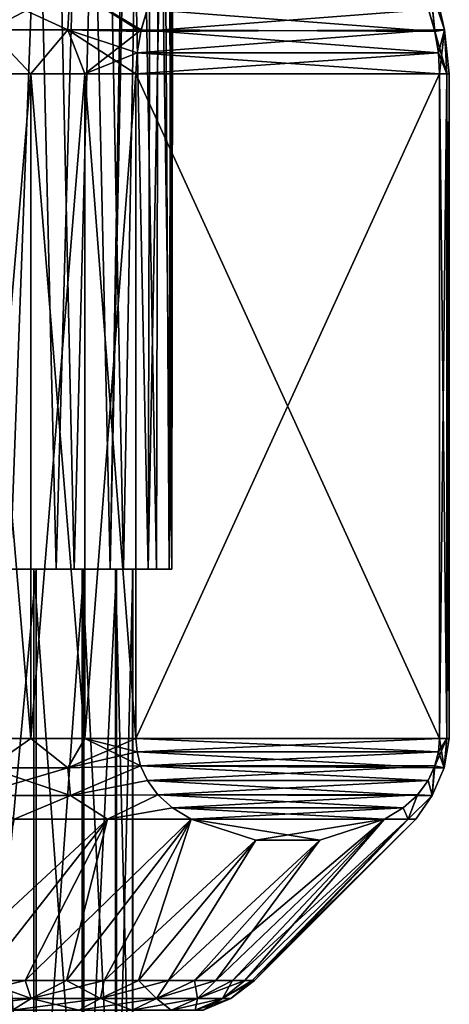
# Model space of a CAD drawing. Header units: metres. Extents: x -109 to 109, y -917 to 389.
# Tile 587 of 656: x 11 to 22, y -103 to -77. Entities that reach past the tile are written whole.
import ezdxf

# ---------------------------------------------------------------- set-up
doc = ezdxf.new("R2010")
doc.units = ezdxf.units.M
doc.layers.add('solid_24503124_XXX_01_SW0001_01', color=7, linetype='CONTINUOUS')

msp = doc.modelspace()

# ---------------------------------------------------------------- linework, layer by layer
at = {"layer": 'solid_24503124_XXX_01_SW0001_01'}
for points in [[(10.990017, -62.890926, -278.105591), (9.869365, -91.313576, -279.184875), (9.229268, -62.890926, -279.704163)], [(11.510729, -62.890926, -259.64151), (9.84287, -62.890926, -257.946259), (10.452683, -91.313576, -258.500793)], [(10.990017, -62.890926, -278.105591), (11.663086, -91.313576, -277.325378), (9.869365, -91.313576, -279.184875)], [(11.510729, -62.890926, -259.64151), (10.452683, -91.313576, -258.500793), (12.138756, -91.313576, -260.458435)], [(12.454917, -62.890926, -276.231903), (11.663086, -91.313576, -277.325378), (10.990017, -62.890926, -278.105591)], [(12.867704, -62.890926, -261.594788), (11.510729, -62.890926, -259.64151), (12.138756, -91.313576, -260.458435)], [(12.454917, -62.890926, -276.231903), (13.084447, -91.313576, -275.168121), (11.663086, -91.313576, -277.325378)], [(12.867704, -62.890926, -261.594788), (12.138756, -91.313576, -260.458435), (13.436281, -91.313576, -262.692352)], [(13.581428, -62.890926, -274.137512), (13.084447, -91.313576, -275.168121), (12.454917, -62.890926, -276.231903)], [(12.867704, -62.890926, -261.594788), (13.436281, -91.313576, -262.692352), (13.874389, -67.313576, -263.749329)], [(13.581428, -67.313576, -274.137512), (13.084447, -91.313576, -275.168121), (13.581428, -62.890926, -274.137512)], [(13.581428, -67.313576, -274.137512), (14.085293, -91.313576, -272.786255), (13.084447, -91.313576, -275.168121)], [(13.874389, -67.313576, -263.749329), (13.436281, -91.313576, -262.692352), (14.301298, -91.313576, -265.126862)], [(13.581428, -67.313576, -274.137512), (14.147714, -68.218109, -272.582794), (14.085293, -91.313576, -272.786255)], [(14.352153, -68.218109, -265.333496), (13.874389, -67.313576, -263.749329), (14.301298, -91.313576, -265.126862)], [(14.147714, -68.218109, -272.582794), (14.502831, -68.760818, -271.105469), (14.085293, -91.313576, -272.786255)], [(14.352153, -68.218109, -265.333496), (14.301298, -91.313576, -265.126862), (14.704237, -91.313576, -267.678833)], [(14.623448, -68.760818, -266.828491), (14.352153, -68.218109, -265.333496), (14.704237, -91.313576, -267.678833)], [(14.502831, -68.760818, -271.105469), (14.631416, -91.313576, -270.261017), (14.085293, -91.313576, -272.786255)], [(14.502831, -68.760818, -271.105469), (14.689737, -69.014709, -269.677734), (14.631416, -91.313576, -270.261017)], [(14.729593, -69.014709, -268.264496), (14.623448, -68.760818, -266.828491), (14.704237, -91.313576, -267.678833)], [(14.729593, -69.014709, -268.264496), (14.704237, -91.313576, -267.678833), (14.631416, -91.313576, -270.261017)], [(14.689737, -69.014709, -269.677734), (14.729593, -69.014709, -268.264496), (14.631416, -91.313576, -270.261017)], [(9.900208, -77.135635, -19.538836), (9.534242, -76.011368, -19.402166), (12.035647, -76.011368, -17.957977)], [(11.971025, -77.135635, 18.343248), (12.035647, -76.011368, 17.957977), (9.534242, -76.011368, 19.402166)], [(9.900208, -77.135635, 19.538836), (11.971025, -77.135635, 18.343248), (9.534242, -76.011368, 19.402166)], [(9.900208, -77.135635, -19.538836), (12.035647, -76.011368, -17.957977), (11.971025, -77.135635, -18.343248)], [(11.971025, -77.135635, -18.343248), (12.035647, -76.011368, -17.957977), (13.895511, -77.13636, -16.93227)], [(11.971025, -77.135635, 18.343248), (13.886679, -77.174324, 16.947567), (12.035647, -76.011368, 17.957977)], [(13.895511, -77.13636, -16.93227), (12.035647, -76.011368, -17.957977), (14.057193, -76.598991, -16.652227)], [(14.057193, -76.598991, 16.652227), (12.035647, -76.011368, 17.957977), (13.886679, -77.174324, 16.947567)], [(21.449848, -76.598991, -3.847772), (21.509573, -76.011368, -2.164264), (21.620363, -77.174324, -3.552433)], [(21.61153, -77.13636, 3.56773), (21.509573, -76.011368, 2.164264), (21.449848, -76.598991, 3.847772)], [(21.871231, -77.135635, -1.195587), (21.509573, -76.011368, -2.164264), (21.618181, -76.011368)], [(21.871231, -77.135635, -1.195587), (21.620363, -77.174324, -3.552433), (21.509573, -76.011368, -2.164264)], [(21.871231, -77.135635, 1.195587), (21.618181, -76.011368), (21.509573, -76.011368, 2.164264)], [(21.871231, -77.135635, 1.195587), (21.509573, -76.011368, 2.164264), (21.61153, -77.13636, 3.56773)], [(21.871231, -77.135635, -1.195587), (21.618181, -76.011368), (21.871231, -77.135635, 1.195587)], [(21.449848, -76.598991, 3.847772), (14.057193, -76.598991, 16.652227), (13.886679, -77.174324, 16.947567)], [(21.61153, -77.13636, 3.56773), (21.449848, -76.598991, 3.847772), (13.886679, -77.174324, 16.947567)], [(13.895511, -77.13636, -16.93227), (14.057193, -76.598991, -16.652227), (21.620363, -77.174324, -3.552433)], [(14.057193, -76.598991, -16.652227), (21.449848, -76.598991, -3.847772), (21.620363, -77.174324, -3.552433)], [(9.900208, -77.135635, 19.538836), (9.51973, -78.291649, 19.833677), (11, -78.291649, 19.052559)], [(9.900208, -77.135635, -19.538836), (11, -78.291649, -19.052559), (9.51973, -78.291649, -19.833677)], [(9.900208, -77.135635, 19.538836), (11, -78.291649, 19.052559), (11.971025, -77.135635, 18.343248)], [(9.900208, -77.135635, -19.538836), (11.971025, -77.135635, -18.343248), (11, -78.291649, -19.052559)], [(11.971025, -77.135635, 18.343248), (11, -78.291649, 19.052559), (12.416603, -78.291649, 18.161165)], [(11.971025, -77.135635, -18.343248), (12.416603, -78.291649, -18.161165), (11, -78.291649, -19.052559)], [(11.971025, -77.135635, -18.343248), (13.895511, -77.13636, -16.93227), (12.416603, -78.291649, -18.161165)], [(11.971025, -77.135635, 18.343248), (13.761341, -78.291649, 17.164658), (13.791752, -77.736832, 17.111984)], [(11.971025, -77.135635, 18.343248), (12.416603, -78.291649, 18.161165), (13.761341, -78.291649, 17.164658)], [(11.971025, -77.135635, 18.343248), (13.791752, -77.736832, 17.111984), (13.886679, -77.174324, 16.947567)], [(12.416603, -78.291649, -18.161165), (13.895511, -77.13636, -16.93227), (13.791752, -77.736832, -17.111984)], [(13.791752, -77.736832, -17.111984), (13.895511, -77.13636, -16.93227), (21.71529, -77.736832, -3.388015)], [(21.61153, -77.13636, 3.56773), (13.886679, -77.174324, 16.947567), (13.791752, -77.736832, 17.111984)], [(21.71529, -77.736832, 3.388015), (21.61153, -77.13636, 3.56773), (13.791752, -77.736832, 17.111984)], [(13.895511, -77.13636, -16.93227), (21.620363, -77.174324, -3.552433), (21.71529, -77.736832, -3.388015)], [(21.871231, -77.135635, 1.195587), (21.61153, -77.13636, 3.56773), (21.936333, -78.291649, 1.672511)], [(21.936333, -78.291649, 1.672511), (21.61153, -77.13636, 3.56773), (21.71529, -77.736832, 3.388015)], [(21.871231, -77.135635, -1.195587), (21.71529, -77.736832, -3.388015), (21.620363, -77.174324, -3.552433)], [(21.871231, -77.135635, -1.195587), (21.745701, -78.291649, -3.335342), (21.71529, -77.736832, -3.388015)], [(21.871231, -77.135635, -1.195587), (21.936333, -78.291649, -1.672511), (21.745701, -78.291649, -3.335342)], [(21.871231, -77.135635, -1.195587), (21.871231, -77.135635, 1.195587), (22, -78.291649)], [(21.871231, -77.135635, -1.195587), (22, -78.291649), (21.936333, -78.291649, -1.672511)], [(21.871231, -77.135635, 1.195587), (21.936333, -78.291649, 1.672511), (22, -78.291649)], [(12.416603, -78.291649, -18.161165), (13.791752, -77.736832, -17.111984), (13.761341, -78.291649, -17.164658)], [(13.791752, -77.736832, -17.111984), (21.745701, -78.291649, -3.335342), (13.761341, -78.291649, -17.164658)], [(21.71529, -77.736832, 3.388015), (13.761341, -78.291649, 17.164658), (21.745701, -78.291649, 3.335342)], [(21.71529, -77.736832, 3.388015), (13.791752, -77.736832, 17.111984), (13.761341, -78.291649, 17.164658)], [(13.791752, -77.736832, -17.111984), (21.71529, -77.736832, -3.388015), (21.745701, -78.291649, -3.335342)], [(21.936333, -78.291649, 1.672511), (21.71529, -77.736832, 3.388015), (21.745701, -78.291649, 3.335342)], [(9.51973, -78.291649, 19.833677), (9.51973, -95.757362, 19.833677), (11, -95.757362, 19.052559)], [(11, -78.291649, 19.052559), (9.51973, -78.291649, 19.833677), (11, -95.757362, 19.052559)], [(9.51973, -78.291649, -19.833677), (11, -78.291649, -19.052559), (9.51973, -95.757362, -19.833677)], [(11, -78.291649, -19.052559), (11, -95.757362, -19.052559), (9.51973, -95.757362, -19.833677)], [(11, -78.291649, 19.052559), (11, -95.757362, 19.052559), (12.416603, -95.757362, 18.161165)], [(12.416603, -78.291649, 18.161165), (11, -78.291649, 19.052559), (12.416603, -95.757362, 18.161165)], [(11, -78.291649, -19.052559), (12.416603, -78.291649, -18.161165), (11, -95.757362, -19.052559)], [(12.416603, -78.291649, -18.161165), (12.416603, -95.757362, -18.161165), (11, -95.757362, -19.052559)], [(12.416603, -78.291649, 18.161165), (12.416603, -95.757362, 18.161165), (13.761341, -95.757362, 17.164658)], [(12.416603, -78.291649, 18.161165), (13.761341, -95.757362, 17.164658), (13.761341, -78.291649, 17.164658)], [(12.416603, -95.757362, -18.161165), (13.761341, -78.291649, -17.164658), (13.761341, -95.757362, -17.164658)], [(12.416603, -78.291649, -18.161165), (13.761341, -78.291649, -17.164658), (12.416603, -95.757362, -18.161165)], [(21.745701, -95.757362, 3.335342), (21.745701, -78.291649, 3.335342), (13.761341, -95.757362, 17.164658)], [(13.761341, -78.291649, 17.164658), (13.761341, -95.757362, 17.164658), (21.745701, -78.291649, 3.335342)], [(21.745701, -95.757362, -3.335342), (13.761341, -95.757362, -17.164658), (13.761341, -78.291649, -17.164658)], [(21.745701, -78.291649, -3.335342), (21.745701, -95.757362, -3.335342), (13.761341, -78.291649, -17.164658)], [(21.936333, -78.291649, -1.672511), (21.745701, -95.757362, -3.335342), (21.745701, -78.291649, -3.335342)], [(21.936333, -95.757362, -1.672511), (21.745701, -95.757362, -3.335342), (21.936333, -78.291649, -1.672511)], [(21.936333, -95.757362, 1.672511), (21.745701, -78.291649, 3.335342), (21.745701, -95.757362, 3.335342)], [(21.936333, -95.757362, 1.672511), (21.936333, -78.291649, 1.672511), (21.745701, -78.291649, 3.335342)], [(21.936333, -95.757362, 1.672511), (22, -95.757362), (21.936333, -78.291649, 1.672511)], [(22, -95.757362), (22, -78.291649), (21.936333, -78.291649, 1.672511)], [(22, -95.757362), (21.936333, -95.757362, -1.672511), (22, -78.291649)], [(21.936333, -95.757362, -1.672511), (21.936333, -78.291649, -1.672511), (22, -78.291649)], [(9.455843, -91.313576, -258.937805), (9.455878, -108.828369, -258.937836), (11.07854, -108.828369, -260.704773)], [(11.078513, -91.313576, -260.704742), (9.455843, -91.313576, -258.937805), (11.07854, -108.828369, -260.704773)], [(10.452683, -91.313576, -258.500793), (9.455843, -91.313576, -258.937805), (11.078513, -91.313576, -260.704742)], [(9.526205, -91.313576, -278.151978), (11.135891, -91.313576, -276.373199), (9.52624, -108.828369, -278.151947)], [(9.869365, -91.313576, -279.184875), (11.135891, -91.313576, -276.373199), (9.526205, -91.313576, -278.151978)], [(11.135891, -91.313576, -276.373199), (11.135918, -108.828369, -276.373169), (9.52624, -108.828369, -278.151947)], [(9.869365, -91.313576, -279.184875), (11.663086, -91.313576, -277.325378), (11.135891, -91.313576, -276.373199)], [(12.138756, -91.313576, -260.458435), (10.452683, -91.313576, -258.500793), (11.078513, -91.313576, -260.704742)], [(11.078513, -91.313576, -260.704742), (11.07854, -108.828369, -260.704773), (12.3489, -108.828369, -262.739777)], [(12.348883, -91.313576, -262.739746), (11.078513, -91.313576, -260.704742), (12.3489, -108.828369, -262.739777)], [(12.138756, -91.313576, -260.458435), (11.078513, -91.313576, -260.704742), (12.348883, -91.313576, -262.739746)], [(11.135891, -91.313576, -276.373199), (12.391322, -91.313576, -274.328918), (11.135918, -108.828369, -276.373169)], [(11.663086, -91.313576, -277.325378), (12.391322, -91.313576, -274.328918), (11.135891, -91.313576, -276.373199)], [(12.391322, -91.313576, -274.328918), (12.391339, -108.828369, -274.328888), (11.135918, -108.828369, -276.373169)], [(11.663086, -91.313576, -277.325378), (13.084447, -91.313576, -275.168121), (12.391322, -91.313576, -274.328918)], [(12.138756, -91.313576, -260.458435), (12.348883, -91.313576, -262.739746), (13.223687, -91.313576, -264.973541)], [(13.436281, -91.313576, -262.692352), (12.138756, -91.313576, -260.458435), (13.223687, -91.313576, -264.973541)], [(12.348883, -91.313576, -262.739746), (12.3489, -108.828369, -262.739777), (13.223697, -108.828369, -264.973572)], [(13.223687, -91.313576, -264.973541), (12.348883, -91.313576, -262.739746), (13.223697, -108.828369, -264.973572)], [(12.391322, -91.313576, -274.328918), (13.249743, -91.313576, -272.088776), (12.391339, -108.828369, -274.328888)], [(13.084447, -91.313576, -275.168121), (13.249743, -91.313576, -272.088776), (12.391322, -91.313576, -274.328918)], [(13.249743, -91.313576, -272.088776), (13.249752, -108.828369, -272.088776), (12.391339, -108.828369, -274.328888)], [(13.084447, -91.313576, -275.168121), (14.085293, -91.313576, -272.786255), (13.249743, -91.313576, -272.088776)], [(13.223687, -91.313576, -264.973541), (13.223697, -108.828369, -264.973572), (13.67314, -108.828369, -267.330078)], [(13.673135, -91.313576, -267.330078), (13.223687, -91.313576, -264.973541), (13.67314, -108.828369, -267.330078)], [(13.436281, -91.313576, -262.692352), (13.223687, -91.313576, -264.973541), (13.673135, -91.313576, -267.330078)], [(13.249743, -91.313576, -272.088776), (13.68192, -91.313576, -269.729034), (13.249752, -108.828369, -272.088776)], [(14.085293, -91.313576, -272.786255), (13.68192, -91.313576, -269.729034), (13.249743, -91.313576, -272.088776)], [(13.68192, -91.313576, -269.729034), (13.681925, -108.828369, -269.729034), (13.249752, -108.828369, -272.088776)], [(14.085293, -91.313576, -272.786255), (13.436281, -91.313576, -262.692352), (13.673135, -91.313576, -267.330078)], [(14.085293, -91.313576, -272.786255), (14.301298, -91.313576, -265.126862), (13.436281, -91.313576, -262.692352)], [(13.673135, -91.313576, -267.330078), (13.67314, -108.828369, -267.330078), (13.681925, -108.828369, -269.729034)], [(13.68192, -91.313576, -269.729034), (13.673135, -91.313576, -267.330078), (13.681925, -108.828369, -269.729034)], [(14.085293, -91.313576, -272.786255), (13.673135, -91.313576, -267.330078), (13.68192, -91.313576, -269.729034)], [(14.085293, -91.313576, -272.786255), (14.631416, -91.313576, -270.261017), (14.301298, -91.313576, -265.126862)], [(14.631416, -91.313576, -270.261017), (14.704237, -91.313576, -267.678833), (14.301298, -91.313576, -265.126862)], [(9.891285, -96.533813, 19.536509), (11, -95.757362, 19.052559), (9.51973, -95.757362, 19.833677)], [(9.891278, -96.533813, -19.53651), (9.51973, -95.757362, -19.833677), (11, -95.757362, -19.052559)], [(9.891278, -96.533813, -19.53651), (11, -95.757362, -19.052559), (11.97347, -96.533813, -18.334358)], [(9.891285, -96.533813, 19.536509), (11.973476, -96.533813, 18.334354), (11, -95.757362, 19.052559)], [(11.973476, -96.533813, 18.334354), (12.416603, -95.757362, 18.161165), (11, -95.757362, 19.052559)], [(11.97347, -96.533813, -18.334358), (11, -95.757362, -19.052559), (12.416603, -95.757362, -18.161165)], [(11.97347, -96.533813, -18.334358), (13.761341, -95.757362, -17.164658), (13.790033, -96.110016, -17.114962)], [(11.97347, -96.533813, -18.334358), (12.416603, -95.757362, -18.161165), (13.761341, -95.757362, -17.164658)], [(11.973476, -96.533813, 18.334354), (13.885371, -96.482025, 16.949831), (12.416603, -95.757362, 18.161165)], [(13.790031, -96.110008, 17.114964), (13.761341, -95.757362, 17.164658), (12.416603, -95.757362, 18.161165)], [(13.885371, -96.482025, 16.949831), (13.790031, -96.110008, 17.114964), (12.416603, -95.757362, 18.161165)], [(21.745701, -95.757362, 3.335342), (13.761341, -95.757362, 17.164658), (13.790031, -96.110008, 17.114964)], [(21.71701, -96.110008, -3.385036), (13.790033, -96.110016, -17.114962), (13.761341, -95.757362, -17.164658)], [(21.745701, -95.757362, -3.335342), (21.71701, -96.110008, -3.385036), (13.761341, -95.757362, -17.164658)], [(21.717009, -96.110016, 3.385039), (21.745701, -95.757362, 3.335342), (13.790031, -96.110008, 17.114964)], [(21.864754, -96.533813, -1.202158), (21.603138, -96.532608, -3.582269), (21.936333, -95.757362, -1.672511)], [(21.936333, -95.757362, -1.672511), (21.603138, -96.532608, -3.582269), (21.71701, -96.110008, -3.385036)], [(21.864754, -96.533813, 1.20215), (21.745701, -95.757362, 3.335342), (21.717009, -96.110016, 3.385039)], [(21.936333, -95.757362, -1.672511), (21.71701, -96.110008, -3.385036), (21.745701, -95.757362, -3.335342)], [(21.864754, -96.533813, 1.20215), (21.936333, -95.757362, 1.672511), (21.745701, -95.757362, 3.335342)], [(21.864754, -96.533813, 1.20215), (22, -95.757362), (21.936333, -95.757362, 1.672511)], [(21.864754, -96.533813, 1.20215), (21.864754, -96.533813, -1.202158), (22, -95.757362)], [(21.864754, -96.533813, -1.202158), (21.936333, -95.757362, -1.672511), (22, -95.757362)], [(11.97347, -96.533813, -18.334358), (13.790033, -96.110016, -17.114962), (13.885386, -96.482063, -16.949806)], [(21.717009, -96.110016, 3.385039), (13.790031, -96.110008, 17.114964), (13.885371, -96.482025, 16.949831)], [(21.71701, -96.110008, -3.385036), (21.603138, -96.532608, -3.582269), (13.790033, -96.110016, -17.114962)], [(21.603138, -96.532608, -3.582269), (13.885386, -96.482063, -16.949806), (13.790033, -96.110016, -17.114962)], [(21.621655, -96.482063, 3.550195), (21.717009, -96.110016, 3.385039), (13.885371, -96.482025, 16.949831)], [(21.864754, -96.533813, 1.20215), (21.717009, -96.110016, 3.385039), (21.621655, -96.482063, 3.550195)], [(9.505305, -97.258041, 19.393532), (12.04263, -97.258041, 17.928608), (9.891285, -96.533813, 19.536509)], [(9.891278, -96.533813, -19.53651), (11.97347, -96.533813, -18.334358), (9.505316, -97.258041, -19.393528)], [(11.97347, -96.533813, -18.334358), (12.042639, -97.258041, -17.928602), (9.505316, -97.258041, -19.393528)], [(12.04263, -97.258041, 17.928608), (11.973476, -96.533813, 18.334354), (9.891285, -96.533813, 19.536509)], [(11.97347, -96.533813, -18.334358), (13.885386, -96.482063, -16.949806), (12.042639, -97.258041, -17.928602)], [(12.04263, -97.258041, 17.928608), (13.885371, -96.482025, 16.949831), (11.973476, -96.533813, 18.334354)], [(12.04263, -97.258041, 17.928608), (14.065106, -96.867897, 16.638521), (13.885371, -96.482025, 16.949831)], [(12.042639, -97.258041, -17.928602), (13.885386, -96.482063, -16.949806), (14.065105, -96.867897, -16.638523)], [(21.621655, -96.482063, 3.550195), (13.885371, -96.482025, 16.949831), (14.065106, -96.867897, 16.638521)], [(21.441935, -96.867897, -3.861479), (14.065105, -96.867897, -16.638523), (13.885386, -96.482063, -16.949806)], [(21.603138, -96.532608, -3.582269), (21.441935, -96.867897, -3.861479), (13.885386, -96.482063, -16.949806)], [(21.441936, -96.867897, 3.861478), (21.621655, -96.482063, 3.550195), (14.065106, -96.867897, 16.638521)], [(21.547945, -97.258041, -1.464919), (21.441935, -96.867897, -3.861479), (21.603138, -96.532608, -3.582269)], [(21.547945, -97.258041, 1.46493), (21.621655, -96.482063, 3.550195), (21.441936, -96.867897, 3.861478)], [(21.864754, -96.533813, 1.20215), (21.621655, -96.482063, 3.550195), (21.547945, -97.258041, 1.46493)], [(21.864754, -96.533813, -1.202158), (21.547945, -97.258041, -1.464919), (21.603138, -96.532608, -3.582269)], [(21.864754, -96.533813, 1.20215), (21.547945, -97.258041, -1.464919), (21.864754, -96.533813, -1.202158)], [(21.864754, -96.533813, 1.20215), (21.547945, -97.258041, 1.46493), (21.547945, -97.258041, -1.464919)], [(12.04263, -97.258041, 17.928608), (14.340343, -97.242279, 16.161798), (14.065106, -96.867897, 16.638521)], [(12.042639, -97.258041, -17.928602), (14.065105, -96.867897, -16.638523), (14.340309, -97.242241, -16.161856)], [(21.152229, -97.258209, -4.363263), (14.340309, -97.242241, -16.161856), (14.065105, -96.867897, -16.638523)], [(21.441935, -96.867897, -3.861479), (21.152229, -97.258209, -4.363263), (14.065105, -96.867897, -16.638523)], [(21.441936, -96.867897, 3.861478), (14.065106, -96.867897, 16.638521), (14.340343, -97.242279, 16.161798)], [(21.166733, -97.242241, 4.338144), (21.441936, -96.867897, 3.861478), (14.340343, -97.242279, 16.161798)], [(21.547945, -97.258041, -1.464919), (21.152229, -97.258209, -4.363263), (21.441935, -96.867897, -3.861479)], [(21.547945, -97.258041, 1.46493), (21.441936, -96.867897, 3.861478), (21.166733, -97.242241, 4.338144)], [(9.505305, -97.258041, 19.393532), (10.560657, -97.878677, 18.291603), (12.04263, -97.258041, 17.928608)], [(9.505316, -97.258041, -19.393528), (12.042639, -97.258041, -17.928602), (10.560657, -97.878677, -18.291603)], [(12.042639, -97.258041, -17.928602), (13.013494, -97.878677, -16.63608), (10.560657, -97.878677, -18.291603)], [(12.04263, -97.258041, 17.928608), (10.560657, -97.878677, 18.291603), (13.013494, -97.878677, 16.63608)], [(12.04263, -97.258041, 17.928608), (13.013494, -97.878677, 16.63608), (14.340343, -97.242279, 16.161798)], [(12.042639, -97.258041, -17.928602), (14.340309, -97.242241, -16.161856), (13.013494, -97.878677, -16.63608)], [(14.71886, -97.584206, -15.506187), (13.013494, -97.878677, -16.63608), (14.340309, -97.242241, -16.161856)], [(14.718911, -97.584244, 15.506098), (14.340343, -97.242279, 16.161798), (13.013494, -97.878677, 16.63608)], [(20.78813, -97.584244, -4.993902), (14.71886, -97.584206, -15.506187), (14.340309, -97.242241, -16.161856)], [(21.152229, -97.258209, -4.363263), (20.78813, -97.584244, -4.993902), (14.340309, -97.242241, -16.161856)], [(21.166733, -97.242241, 4.338144), (14.340343, -97.242279, 16.161798), (14.718911, -97.584244, 15.506098)], [(20.788181, -97.584206, 4.993813), (21.166733, -97.242241, 4.338144), (14.718911, -97.584244, 15.506098)], [(21.152229, -97.258209, -4.363263), (20.914015, -97.878677, -2.951976), (20.78813, -97.584244, -4.993902)], [(20.788181, -97.584206, 4.993813), (20.914015, -97.878677, 2.951976), (21.166733, -97.242241, 4.338144)], [(21.547945, -97.258041, 1.46493), (21.166733, -97.242241, 4.338144), (20.914015, -97.878677, 2.951976)], [(21.547945, -97.258041, -1.464919), (21.121321, -97.878677), (20.914015, -97.878677, -2.951976)], [(21.547945, -97.258041, 1.46493), (20.914015, -97.878677, 2.951976), (21.121321, -97.878677)], [(21.547945, -97.258041, -1.464919), (20.914015, -97.878677, -2.951976), (21.152229, -97.258209, -4.363263)], [(21.547945, -97.258041, -1.464919), (21.547945, -97.258041, 1.46493), (21.121321, -97.878677)], [(14.71886, -97.584206, -15.506187), (15.210876, -97.878677, -14.65399), (13.013494, -97.878677, -16.63608)], [(14.718911, -97.584244, 15.506098), (13.013494, -97.878677, 16.63608), (15.210876, -97.878677, 14.65399)], [(14.71886, -97.584206, -15.506187), (20.296165, -97.878677, -5.84601), (15.210876, -97.878677, -14.65399)], [(20.78813, -97.584244, -4.993902), (20.296165, -97.878677, -5.84601), (14.71886, -97.584206, -15.506187)], [(20.788181, -97.584206, 4.993813), (14.718911, -97.584244, 15.506098), (15.210876, -97.878677, 14.65399)], [(20.788181, -97.584206, 4.993813), (15.210876, -97.878677, 14.65399), (20.296165, -97.878677, 5.84601)], [(20.788181, -97.584206, 4.993813), (20.296165, -97.878677, 5.84601), (20.914015, -97.878677, 2.951976)], [(20.78813, -97.584244, -4.993902), (20.914015, -97.878677, -2.951976), (20.296165, -97.878677, -5.84601)], [(13.013494, -97.878677, -16.63608), (9.681229, -102.121323, -13.826194), (8.439355, -102.121323, -14.617356)], [(10.560657, -97.878677, -18.291603), (13.013494, -97.878677, -16.63608), (8.439355, -102.121323, -14.617356)], [(9.681219, -102.121323, 13.8262), (13.013494, -97.878677, 16.63608), (10.560657, -97.878677, 18.291603)], [(9.681219, -102.121323, 13.8262), (10.849413, -102.121323, 12.929813), (13.013494, -97.878677, 16.63608)], [(13.013494, -97.878677, -16.63608), (10.849422, -102.121323, -12.929805), (9.681229, -102.121323, -13.826194)], [(10.849413, -102.121323, 12.929813), (11.935036, -102.121323, 11.935022), (13.013494, -97.878677, 16.63608)], [(15.210876, -97.878677, -14.65399), (11.935044, -102.121323, -11.935014), (10.849422, -102.121323, -12.929805)], [(13.013494, -97.878677, -16.63608), (15.210876, -97.878677, -14.65399), (10.849422, -102.121323, -12.929805)], [(11.935036, -102.121323, 11.935022), (15.210876, -97.878677, 14.65399), (13.013494, -97.878677, 16.63608)], [(11.935036, -102.121323, 11.935022), (12.929827, -102.121323, 10.849397), (15.210876, -97.878677, 14.65399)], [(15.210876, -97.878677, -14.65399), (12.929835, -102.121323, -10.849387), (11.935044, -102.121323, -11.935014)], [(12.929827, -102.121323, 10.849397), (13.826214, -102.121323, 9.6812), (15.210876, -97.878677, 14.65399)], [(15.210876, -97.878677, -14.65399), (16.912365, -98.431091, -11.706925), (12.929835, -102.121323, -10.849387)], [(13.826214, -102.121323, 9.6812), (16.912365, -98.431091, 11.706926), (15.210876, -97.878677, 14.65399)], [(15.210876, -97.878677, -14.65399), (20.296165, -97.878677, -5.84601), (18.594677, -98.431091, -8.793074)], [(15.210876, -97.878677, -14.65399), (18.594677, -98.431091, -8.793074), (16.912365, -98.431091, -11.706925)], [(20.296165, -97.878677, 5.84601), (15.210876, -97.878677, 14.65399), (16.912365, -98.431091, 11.706926)], [(20.296165, -97.878677, -5.84601), (15.860782, -102.121323, -5.772819), (15.29729, -102.121323, -7.133215)], [(18.594677, -98.431091, -8.793074), (20.296165, -97.878677, -5.84601), (15.29729, -102.121323, -7.133215)], [(15.860778, -102.121323, 5.77283), (20.296165, -97.878677, 5.84601), (18.594677, -98.431091, 8.793075)], [(15.860778, -102.121323, 5.77283), (16.30356, -102.121323, 4.368496), (20.296165, -97.878677, 5.84601)], [(20.296165, -97.878677, -5.84601), (16.303564, -102.121323, -4.368482), (15.860782, -102.121323, -5.772819)], [(16.30356, -102.121323, 4.368496), (16.622261, -102.121323, 2.930918), (20.296165, -97.878677, 5.84601)], [(20.914015, -97.878677, -2.951976), (16.622263, -102.121323, -2.9309), (16.303564, -102.121323, -4.368482)], [(20.296165, -97.878677, -5.84601), (20.914015, -97.878677, -2.951976), (16.303564, -102.121323, -4.368482)], [(16.622261, -102.121323, 2.930918), (20.914015, -97.878677, 2.951976), (20.296165, -97.878677, 5.84601)], [(16.622261, -102.121323, 2.930918), (16.814453, -102.121323, 1.471045), (20.914015, -97.878677, 2.951976)], [(20.914015, -97.878677, -2.951976), (16.814455, -102.121323, -1.471031), (16.622263, -102.121323, -2.9309)], [(16.814453, -102.121323, 1.471045), (16.878679, -102.121323), (20.914015, -97.878677, 2.951976)], [(21.121321, -97.878677), (16.878679, -102.121323), (16.814455, -102.121323, -1.471031)], [(20.914015, -97.878677, -2.951976), (21.121321, -97.878677), (16.814455, -102.121323, -1.471031)], [(20.914015, -97.878677, 2.951976), (16.878679, -102.121323), (21.121321, -97.878677)], [(20.296165, -97.878677, 5.84601), (16.912365, -98.431091, 11.706926), (18.594677, -98.431091, 8.793075)], [(16.912365, -98.431091, -11.706925), (13.826221, -102.121323, -9.681189), (12.929835, -102.121323, -10.849387)], [(13.826214, -102.121323, 9.6812), (14.617373, -102.121323, 8.439326), (16.912365, -98.431091, 11.706926)], [(16.912365, -98.431091, -11.706925), (14.617379, -102.121323, -8.439316), (13.826221, -102.121323, -9.681189)], [(14.617373, -102.121323, 8.439326), (18.594677, -98.431091, 8.793075), (16.912365, -98.431091, 11.706926)], [(14.617373, -102.121323, 8.439326), (15.297285, -102.121323, 7.133224), (18.594677, -98.431091, 8.793075)], [(18.594677, -98.431091, -8.793074), (15.29729, -102.121323, -7.133215), (14.617379, -102.121323, -8.439316)], [(16.912365, -98.431091, -11.706925), (18.594677, -98.431091, -8.793074), (14.617379, -102.121323, -8.439316)], [(15.297285, -102.121323, 7.133224), (15.860778, -102.121323, 5.77283), (18.594677, -98.431091, 8.793075)], [(8.891932, -102.598076, -13.610116), (9.681229, -102.121323, -13.826194), (10.849422, -102.121323, -12.929805)], [(8.891932, -102.598076, -13.610116), (10.849422, -102.121323, -12.929805), (11.01081, -102.598076, -11.960928)], [(11.01081, -102.598076, 11.960928), (9.681219, -102.121323, 13.8262), (8.891932, -102.598076, 13.610116)], [(11.01081, -102.598076, 11.960928), (10.849413, -102.121323, 12.929813), (9.681219, -102.121323, 13.8262)], [(11.01081, -102.598076, 11.960928), (11.935036, -102.121323, 11.935022), (10.849413, -102.121323, 12.929813)], [(11.01081, -102.598076, -11.960928), (10.849422, -102.121323, -12.929805), (11.935044, -102.121323, -11.935014)], [(11.01081, -102.598076, -11.960928), (11.935044, -102.121323, -11.935014), (12.929835, -102.121323, -10.849387)], [(11.01081, -102.598076, -11.960928), (12.929835, -102.121323, -10.849387), (12.829341, -102.598076, -9.985476)], [(12.829341, -102.598076, 9.985476), (11.935036, -102.121323, 11.935022), (11.01081, -102.598076, 11.960928)], [(12.829341, -102.598076, 9.985476), (12.929827, -102.121323, 10.849397), (11.935036, -102.121323, 11.935022)], [(12.829341, -102.598076, -9.985476), (12.929835, -102.121323, -10.849387), (13.826221, -102.121323, -9.681189)], [(12.829341, -102.598076, -9.985476), (13.826221, -102.121323, -9.681189), (14.617379, -102.121323, -8.439316)], [(12.829341, -102.598076, -9.985476), (14.617379, -102.121323, -8.439316), (14.297921, -102.598076, -7.737648)], [(12.829341, -102.598076, 9.985476), (13.826214, -102.121323, 9.6812), (12.929827, -102.121323, 10.849397)], [(14.297921, -102.598076, 7.737648), (13.826214, -102.121323, 9.6812), (12.829341, -102.598076, 9.985476)], [(14.297921, -102.598076, 7.737648), (14.617373, -102.121323, 8.439326), (13.826214, -102.121323, 9.6812)], [(14.297921, -102.598076, -7.737648), (14.617379, -102.121323, -8.439316), (15.29729, -102.121323, -7.133215)], [(14.297921, -102.598076, -7.737648), (15.29729, -102.121323, -7.133215), (15.860782, -102.121323, -5.772819)], [(14.297921, -102.598076, -7.737648), (15.860782, -102.121323, -5.772819), (15.376491, -102.598076, -5.278756)], [(14.297921, -102.598076, 7.737648), (15.297285, -102.121323, 7.133224), (14.617373, -102.121323, 8.439326)], [(15.376491, -102.598076, 5.278756), (15.297285, -102.121323, 7.133224), (14.297921, -102.598076, 7.737648)], [(15.376491, -102.598076, 5.278756), (15.860778, -102.121323, 5.77283), (15.297285, -102.121323, 7.133224)], [(15.376491, -102.598076, -5.278756), (15.860782, -102.121323, -5.772819), (16.303564, -102.121323, -4.368482)], [(15.376491, -102.598076, -5.278756), (16.303564, -102.121323, -4.368482), (16.622263, -102.121323, -2.9309)], [(15.376491, -102.598076, -5.278756), (16.622263, -102.121323, -2.9309), (16.035629, -102.598076, -2.675873)], [(15.376491, -102.598076, 5.278756), (16.30356, -102.121323, 4.368496), (15.860778, -102.121323, 5.77283)], [(16.035629, -102.598076, 2.675873), (16.30356, -102.121323, 4.368496), (15.376491, -102.598076, 5.278756)], [(16.035629, -102.598076, -2.675873), (16.622263, -102.121323, -2.9309), (16.814455, -102.121323, -1.471031)], [(16.035629, -102.598076, -2.675873), (16.814455, -102.121323, -1.471031), (16.878679, -102.121323)], [(16.035629, -102.598076, -2.675873), (16.878679, -102.121323), (16.257359, -102.598076)], [(16.035629, -102.598076, 2.675873), (16.814453, -102.121323, 1.471045), (16.622261, -102.121323, 2.930918)], [(16.035629, -102.598076, 2.675873), (16.257359, -102.598076), (16.814453, -102.121323, 1.471045)], [(16.035629, -102.598076, 2.675873), (16.622261, -102.121323, 2.930918), (16.30356, -102.121323, 4.368496)], [(16.257359, -102.598076), (16.878679, -102.121323), (16.814453, -102.121323, 1.471045)], [(11.01081, -102.598076, -11.960928), (10.520254, -102.89798, -11.428042), (8.495777, -102.89798, -13.003756)], [(8.891932, -102.598076, -13.610116), (11.01081, -102.598076, -11.960928), (8.495777, -102.89798, -13.003756)], [(11.01081, -102.598076, 11.960928), (8.891932, -102.598076, 13.610116), (10.520254, -102.89798, 11.428042)], [(12.829341, -102.598076, -9.985476), (12.257765, -102.89798, -9.540602), (10.520254, -102.89798, -11.428042)], [(11.01081, -102.598076, -11.960928), (12.829341, -102.598076, -9.985476), (10.520254, -102.89798, -11.428042)], [(11.01081, -102.598076, 11.960928), (10.520254, -102.89798, 11.428042), (12.257765, -102.89798, 9.540602)], [(12.829341, -102.598076, 9.985476), (11.01081, -102.598076, 11.960928), (12.257765, -102.89798, 9.540602)], [(14.297921, -102.598076, -7.737648), (13.660916, -102.89798, -7.392919), (12.257765, -102.89798, -9.540602)], [(12.829341, -102.598076, -9.985476), (14.297921, -102.598076, -7.737648), (12.257765, -102.89798, -9.540602)], [(12.829341, -102.598076, 9.985476), (12.257765, -102.89798, 9.540602), (13.660916, -102.89798, 7.392919)], [(14.297921, -102.598076, 7.737648), (12.829341, -102.598076, 9.985476), (13.660916, -102.89798, 7.392919)], [(15.376491, -102.598076, -5.278756), (14.691434, -102.89798, -5.043576), (13.660916, -102.89798, -7.392919)], [(14.297921, -102.598076, -7.737648), (15.376491, -102.598076, -5.278756), (13.660916, -102.89798, -7.392919)], [(14.297921, -102.598076, 7.737648), (13.660916, -102.89798, 7.392919), (14.691434, -102.89798, 5.043576)], [(15.376491, -102.598076, 5.278756), (14.297921, -102.598076, 7.737648), (14.691434, -102.89798, 5.043576)], [(16.035629, -102.598076, -2.675873), (15.321207, -102.89798, -2.556657), (14.691434, -102.89798, -5.043576)], [(15.376491, -102.598076, -5.278756), (16.035629, -102.598076, -2.675873), (14.691434, -102.89798, -5.043576)], [(15.376491, -102.598076, 5.278756), (14.691434, -102.89798, 5.043576), (15.321207, -102.89798, 2.556657)], [(16.257359, -102.598076), (15.533058, -102.89798), (15.321207, -102.89798, -2.556657)], [(16.035629, -102.598076, 2.675873), (15.321207, -102.89798, 2.556657), (15.533058, -102.89798)], [(16.035629, -102.598076, -2.675873), (16.257359, -102.598076), (15.321207, -102.89798, -2.556657)], [(16.035629, -102.598076, 2.675873), (15.376491, -102.598076, 5.278756), (15.321207, -102.89798, 2.556657)], [(16.035629, -102.598076, 2.675873), (15.533058, -102.89798), (16.257359, -102.598076)]]:
    msp.add_3dface(points, dxfattribs=at)

doc.saveas('drawing.dxf')
